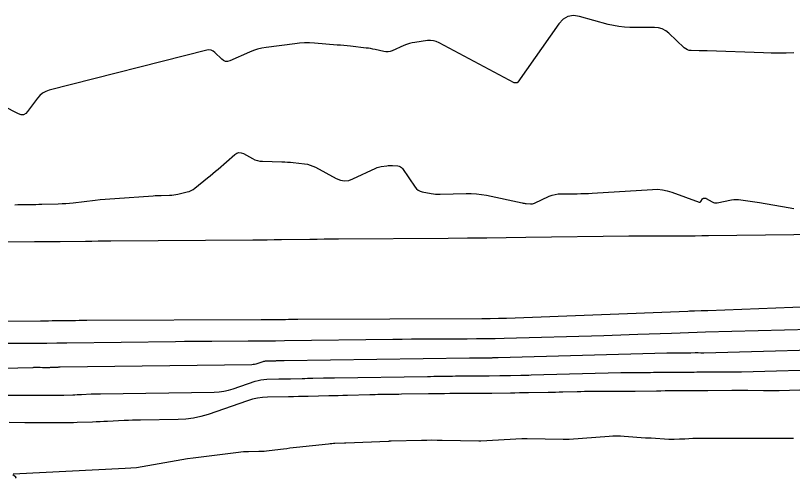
# Model space of a CAD drawing. Extents: x 1768942 to 1774819, y 723037 to 732099.
# Drawn here: x 1770236 to 1770322.5, y 731882.7 to 731934.1 of the extents above; entities that cross this region are included whole.
import ezdxf

# ---------------------------------------------------------------- set-up
doc = ezdxf.new("R2010")
doc.units = 0
doc.layers.add('R_Contours', color=7, linetype='Continuous')

msp = doc.modelspace()

# ---------------------------------------------------------------- linework, layer by layer
at = {"layer": 'R_Contours'}
for points in [[(1770322.697, 731929.986), (1770321.854, 731929.963), (1770321.012, 731929.956), (1770320.169, 731929.964), (1770319.327, 731929.986), (1770313.028, 731930.211), (1770312.807, 731930.218), (1770312.586, 731930.224), (1770312.365, 731930.229), (1770312.144, 731930.233), (1770311.26, 731930.245), (1770311.046, 731930.267), (1770310.848, 731930.326), (1770310.665, 731930.422), (1770310.497, 731930.556), (1770308.789, 731932.18), (1770308.435, 731932.461), (1770308.049, 731932.663), (1770307.63, 731932.784), (1770307.18, 731932.825), (1770304.429, 731932.832), (1770303.817, 731932.854), (1770303.212, 731932.916), (1770302.612, 731933.02), (1770302.017, 731933.164), (1770298.838, 731934.048), (1770298.148, 731934.148), (1770297.531, 731934.043), (1770296.987, 731933.732), (1770296.517, 731933.217), (1770291.964, 731926.731), (1770291.94, 731926.703), (1770291.912, 731926.681), (1770291.88, 731926.666), (1770291.845, 731926.657), (1770291.694, 731926.635), (1770291.657, 731926.632), (1770291.621, 731926.635), (1770291.586, 731926.644), (1770291.552, 731926.659), (1770283.174, 731931.122), (1770282.867, 731931.257), (1770282.55, 731931.341), (1770282.225, 731931.372), (1770281.89, 731931.351), (1770280.49, 731931.16), (1770280.174, 731931.106), (1770279.865, 731931.029), (1770279.562, 731930.93), (1770279.265, 731930.808), (1770277.959, 731930.22), (1770277.729, 731930.138), (1770277.495, 731930.095), (1770277.257, 731930.092), (1770277.016, 731930.13), (1770276.042, 731930.359), (1770275.798, 731930.413), (1770275.553, 731930.459), (1770275.306, 731930.497), (1770275.058, 731930.528), (1770273.321, 731930.719), (1770272.948, 731930.758), (1770272.575, 731930.795), (1770272.202, 731930.829), (1770271.829, 731930.86), (1770269.281, 731931.063), (1770268.732, 731931.093), (1770268.184, 731931.094), (1770267.637, 731931.066), (1770267.091, 731931.009), (1770263.905, 731930.595), (1770263.426, 731930.515), (1770262.956, 731930.402), (1770262.496, 731930.255), (1770262.045, 731930.075), (1770259.864, 731929.114), (1770259.623, 731929.042), (1770259.395, 731929.044), (1770259.18, 731929.122), (1770258.979, 731929.274), (1770258.202, 731930.031), (1770257.999, 731930.189), (1770257.778, 731930.282), (1770257.541, 731930.311), (1770257.287, 731930.276), (1770239.746, 731925.816), (1770239.356, 731925.682), (1770239.006, 731925.489), (1770238.697, 731925.237), (1770238.427, 731924.925), (1770237.343, 731923.445), (1770237.123, 731923.217), (1770236.876, 731923.101), (1770236.604, 731923.096), (1770236.306, 731923.202), (1770234.642, 731924.064)], [(1770235.927, 731913.074), (1770236.262, 731913.078), (1770237.6, 731913.101), (1770237.935, 731913.107), (1770238.27, 731913.113), (1770238.604, 731913.121), (1770238.939, 731913.129), (1770240.757, 731913.175), (1770241.171, 731913.19), (1770241.584, 731913.214), (1770241.997, 731913.248), (1770242.409, 731913.291), (1770244.867, 731913.575), (1770245.414, 731913.635), (1770245.962, 731913.689), (1770246.51, 731913.736), (1770247.059, 731913.777), (1770251.312, 731914.07), (1770251.543, 731914.085), (1770251.774, 731914.097), (1770252.004, 731914.106), (1770252.235, 731914.113), (1770253.159, 731914.134), (1770253.389, 731914.145), (1770253.618, 731914.168), (1770253.845, 731914.203), (1770254.071, 731914.25), (1770255.098, 731914.49), (1770255.338, 731914.56), (1770255.565, 731914.656), (1770255.781, 731914.776), (1770255.984, 731914.922), (1770257.39, 731916.053), (1770257.689, 731916.296), (1770257.985, 731916.542), (1770258.279, 731916.79), (1770258.57, 731917.042), (1770260.414, 731918.655), (1770260.64, 731918.806), (1770260.875, 731918.875), (1770261.12, 731918.86), (1770261.374, 731918.762), (1770262.408, 731918.203), (1770262.671, 731918.079), (1770262.943, 731917.989), (1770263.223, 731917.932), (1770263.513, 731917.908), (1770265.662, 731917.855), (1770265.981, 731917.844), (1770266.299, 731917.825), (1770266.617, 731917.8), (1770266.935, 731917.767), (1770268.204, 731917.623), (1770268.516, 731917.572), (1770268.82, 731917.493), (1770269.115, 731917.384), (1770269.4, 731917.247), (1770271.723, 731915.994), (1770272.185, 731915.805), (1770272.649, 731915.734), (1770273.117, 731915.781), (1770273.588, 731915.947), (1770276.14, 731917.16), (1770276.283, 731917.222), (1770276.429, 731917.271), (1770276.579, 731917.309), (1770276.733, 731917.335), (1770277.353, 731917.414), (1770277.508, 731917.431), (1770277.663, 731917.439), (1770277.819, 731917.44), (1770277.975, 731917.433), (1770278.601, 731917.39), (1770278.749, 731917.364), (1770278.88, 731917.309), (1770278.994, 731917.224), (1770279.091, 731917.11), (1770280.507, 731915.039), (1770280.664, 731914.85), (1770280.847, 731914.701), (1770281.056, 731914.592), (1770281.292, 731914.523), (1770282.288, 731914.329), (1770282.538, 731914.287), (1770282.788, 731914.26), (1770283.04, 731914.246), (1770283.293, 731914.246), (1770286.202, 731914.325), (1770286.77, 731914.324), (1770287.335, 731914.289), (1770287.897, 731914.221), (1770288.456, 731914.12), (1770292.428, 731913.277), (1770292.542, 731913.255), (1770292.657, 731913.236), (1770292.772, 731913.221), (1770292.888, 731913.21), (1770293.352, 731913.171), (1770293.466, 731913.169), (1770293.578, 731913.181), (1770293.688, 731913.208), (1770293.795, 731913.249), (1770295.456, 731914.011), (1770295.771, 731914.136), (1770296.095, 731914.226), (1770296.427, 731914.28), (1770296.766, 731914.298), (1770298.569, 731914.299), (1770298.983, 731914.303), (1770299.398, 731914.313), (1770299.812, 731914.33), (1770300.226, 731914.353), (1770306.962, 731914.784), (1770307.515, 731914.791), (1770308.06, 731914.741), (1770308.597, 731914.634), (1770309.126, 731914.471), (1770312.146, 731913.364), (1770312.206, 731913.351), (1770312.258, 731913.358), (1770312.304, 731913.385), (1770312.342, 731913.433), (1770312.512, 731913.711), (1770312.534, 731913.741), (1770312.561, 731913.763), (1770312.592, 731913.779), (1770312.628, 731913.788), (1770312.78, 731913.809), (1770312.817, 731913.812), (1770312.853, 731913.808), (1770312.888, 731913.798), (1770312.922, 731913.781), (1770313.607, 731913.377), (1770313.735, 731913.315), (1770313.867, 731913.28), (1770314.003, 731913.27), (1770314.143, 731913.285), (1770315.772, 731913.606), (1770316.028, 731913.646), (1770316.285, 731913.663), (1770316.542, 731913.659), (1770316.799, 731913.632), (1770317.831, 731913.483), (1770318.088, 731913.445), (1770318.346, 731913.404), (1770318.603, 731913.362), (1770318.859, 731913.317), (1770322.085, 731912.743), (1770322.709, 731912.647)], [(1770231.065, 731908.95), (1770238.112, 731908.957), (1770238.821, 731908.958), (1770239.531, 731908.963), (1770240.24, 731908.969), (1770240.949, 731908.978), (1770243.786, 731909.018), (1770244.495, 731909.027), (1770245.204, 731909.035), (1770245.913, 731909.042), (1770246.622, 731909.047), (1770262.422, 731909.155), (1770263.218, 731909.161), (1770264.014, 731909.169), (1770264.81, 731909.178), (1770265.606, 731909.188), (1770268.789, 731909.234), (1770269.585, 731909.244), (1770270.381, 731909.254), (1770271.177, 731909.261), (1770271.974, 731909.268), (1770284.177, 731909.353), (1770286.34, 731909.37), (1770288.502, 731909.39), (1770290.665, 731909.413), (1770292.827, 731909.439), (1770304.323, 731909.588), (1770305.063, 731909.596), (1770305.802, 731909.603), (1770306.542, 731909.607), (1770307.281, 731909.608), (1770310.239, 731909.611), (1770310.978, 731909.613), (1770311.717, 731909.617), (1770312.457, 731909.624), (1770313.196, 731909.633), (1770329.063, 731909.844)], [(1770333.957, 731902.067), (1770313.117, 731901.257), (1770312.93, 731901.25), (1770312.743, 731901.243), (1770312.555, 731901.237), (1770312.368, 731901.232), (1770311.62, 731901.212), (1770311.433, 731901.207), (1770311.246, 731901.201), (1770311.059, 731901.194), (1770310.872, 731901.187), (1770290.706, 731900.408), (1770290.476, 731900.399), (1770290.245, 731900.391), (1770290.014, 731900.384), (1770289.783, 731900.378), (1770288.859, 731900.353), (1770288.628, 731900.347), (1770288.397, 731900.343), (1770288.166, 731900.34), (1770287.935, 731900.338), (1770267.44, 731900.272), (1770267.098, 731900.27), (1770266.757, 731900.268), (1770266.416, 731900.264), (1770266.075, 731900.26), (1770264.71, 731900.242), (1770264.369, 731900.238), (1770264.028, 731900.234), (1770263.687, 731900.232), (1770263.346, 731900.23), (1770243.949, 731900.16), (1770243.519, 731900.158), (1770243.089, 731900.155), (1770242.659, 731900.15), (1770242.23, 731900.145), (1770240.511, 731900.122), (1770240.081, 731900.117), (1770239.651, 731900.113), (1770239.221, 731900.11), (1770238.791, 731900.108), (1770217.253, 731900.043)], [(1770324.602, 731899.177), (1770312.86, 731898.863), (1770311.916, 731898.836), (1770310.971, 731898.807), (1770310.027, 731898.774), (1770309.083, 731898.739), (1770305.307, 731898.593), (1770304.363, 731898.558), (1770303.419, 731898.526), (1770302.475, 731898.496), (1770301.531, 731898.469), (1770290.443, 731898.168), (1770289.409, 731898.143), (1770288.375, 731898.124), (1770287.341, 731898.112), (1770286.307, 731898.105), (1770282.17, 731898.092), (1770281.136, 731898.087), (1770280.101, 731898.08), (1770279.067, 731898.07), (1770278.033, 731898.057), (1770265.95, 731897.894), (1770264.939, 731897.881), (1770263.929, 731897.871), (1770262.918, 731897.864), (1770261.907, 731897.859), (1770257.865, 731897.844), (1770256.854, 731897.839), (1770255.843, 731897.832), (1770254.833, 731897.822), (1770253.822, 731897.81), (1770241.711, 731897.647), (1770240.596, 731897.633), (1770239.48, 731897.622), (1770238.364, 731897.615), (1770237.248, 731897.61), (1770232.785, 731897.596)], [(1770331.294, 731897.055), (1770312.661, 731896.549), (1770312.582, 731896.547), (1770312.504, 731896.546), (1770312.425, 731896.546), (1770312.346, 731896.547), (1770312.03, 731896.552), (1770311.952, 731896.553), (1770311.873, 731896.553), (1770311.794, 731896.553), (1770311.715, 731896.553), (1770311.23, 731896.546), (1770311.145, 731896.545), (1770311.059, 731896.545), (1770310.974, 731896.544), (1770310.888, 731896.544), (1770310.546, 731896.545), (1770310.461, 731896.544), (1770310.375, 731896.544), (1770310.29, 731896.543), (1770310.204, 731896.542), (1770309.775, 731896.535), (1770309.675, 731896.533), (1770309.575, 731896.532), (1770309.475, 731896.532), (1770309.375, 731896.532), (1770308.965, 731896.532), (1770308.864, 731896.532), (1770308.762, 731896.531), (1770308.66, 731896.529), (1770308.559, 731896.527), (1770289.767, 731896.006), (1770289.686, 731896.004), (1770289.606, 731896.002), (1770289.526, 731896.001), (1770289.446, 731895.999), (1770289.124, 731895.994), (1770289.044, 731895.992), (1770288.964, 731895.991), (1770288.883, 731895.99), (1770288.803, 731895.988), (1770288.471, 731895.983), (1770288.389, 731895.982), (1770288.307, 731895.981), (1770288.224, 731895.981), (1770288.142, 731895.98), (1770287.723, 731895.979), (1770287.628, 731895.979), (1770287.532, 731895.978), (1770287.437, 731895.977), (1770287.341, 731895.975), (1770286.959, 731895.969), (1770286.863, 731895.967), (1770286.767, 731895.966), (1770286.672, 731895.964), (1770286.576, 731895.963), (1770265.936, 731895.68), (1770265.855, 731895.679), (1770265.774, 731895.677), (1770265.693, 731895.676), (1770265.612, 731895.674), (1770265.289, 731895.665), (1770265.208, 731895.663), (1770265.127, 731895.661), (1770265.046, 731895.659), (1770264.965, 731895.657), (1770264.609, 731895.648), (1770264.522, 731895.646), (1770264.436, 731895.644), (1770264.349, 731895.642), (1770264.263, 731895.641), (1770263.897, 731895.635), (1770263.808, 731895.63), (1770263.72, 731895.618), (1770263.633, 731895.599), (1770263.548, 731895.573), (1770262.885, 731895.343), (1770262.746, 731895.301), (1770262.604, 731895.27), (1770262.46, 731895.251), (1770262.315, 731895.243), (1770240.984, 731894.96), (1770240.915, 731894.959), (1770240.846, 731894.957), (1770240.776, 731894.955), (1770240.707, 731894.952), (1770240.423, 731894.938), (1770240.358, 731894.935), (1770240.293, 731894.933), (1770240.228, 731894.93), (1770240.164, 731894.928), (1770239.904, 731894.918), (1770239.84, 731894.916), (1770239.775, 731894.915), (1770239.71, 731894.914), (1770239.645, 731894.913), (1770239.275, 731894.913), (1770239.209, 731894.913), (1770239.143, 731894.914), (1770239.077, 731894.914), (1770239.011, 731894.915), (1770238.747, 731894.919), (1770238.681, 731894.92), (1770238.615, 731894.921), (1770238.549, 731894.921), (1770238.483, 731894.92), (1770238.197, 731894.918), (1770238.127, 731894.918), (1770238.058, 731894.917), (1770237.988, 731894.916), (1770237.918, 731894.914), (1770216.186, 731894.431)], [(1770234.946, 731891.859), (1770236.023, 731891.866), (1770236.272, 731891.867), (1770236.521, 731891.867), (1770236.77, 731891.865), (1770237.019, 731891.862), (1770238.015, 731891.846), (1770238.263, 731891.843), (1770238.512, 731891.841), (1770238.761, 731891.839), (1770239.01, 731891.839), (1770240.407, 731891.84), (1770240.651, 731891.841), (1770240.895, 731891.844), (1770241.139, 731891.85), (1770241.384, 731891.858), (1770242.36, 731891.893), (1770242.604, 731891.902), (1770242.849, 731891.912), (1770243.093, 731891.923), (1770243.337, 731891.934), (1770244.411, 731891.985), (1770244.671, 731891.996), (1770244.932, 731892.005), (1770245.192, 731892.012), (1770245.453, 731892.017), (1770258.133, 731892.185), (1770258.672, 731892.213), (1770259.203, 731892.284), (1770259.727, 731892.398), (1770260.243, 731892.555), (1770262.691, 731893.405), (1770263.007, 731893.5), (1770263.327, 731893.57), (1770263.652, 731893.615), (1770263.981, 731893.633), (1770265.334, 731893.654), (1770265.653, 731893.66), (1770265.972, 731893.666), (1770266.291, 731893.673), (1770266.61, 731893.68), (1770267.927, 731893.713), (1770268.226, 731893.72), (1770268.525, 731893.728), (1770268.824, 731893.735), (1770269.123, 731893.743), (1770270.319, 731893.775), (1770270.619, 731893.783), (1770270.918, 731893.789), (1770271.217, 731893.795), (1770271.516, 731893.799), (1770281.89, 731893.942), (1770282.237, 731893.946), (1770282.584, 731893.952), (1770282.93, 731893.957), (1770283.277, 731893.963), (1770284.663, 731893.987), (1770285.01, 731893.992), (1770285.356, 731893.996), (1770285.703, 731893.999), (1770286.049, 731894.001), (1770287.567, 731894.005), (1770287.865, 731894.006), (1770288.163, 731894.009), (1770288.461, 731894.012), (1770288.758, 731894.016), (1770289.963, 731894.034), (1770290.254, 731894.039), (1770290.545, 731894.043), (1770290.836, 731894.048), (1770291.127, 731894.053), (1770292.291, 731894.073), (1770292.582, 731894.078), (1770292.873, 731894.085), (1770293.164, 731894.091), (1770293.455, 731894.099), (1770303.409, 731894.375), (1770303.742, 731894.383), (1770304.075, 731894.388), (1770304.409, 731894.392), (1770304.742, 731894.392), (1770306.086, 731894.39), (1770306.415, 731894.391), (1770306.743, 731894.392), (1770307.071, 731894.396), (1770307.399, 731894.401), (1770308.807, 731894.424), (1770309.088, 731894.428), (1770309.368, 731894.431), (1770309.649, 731894.433), (1770309.929, 731894.433), (1770311.051, 731894.432), (1770311.332, 731894.432), (1770311.612, 731894.433), (1770311.893, 731894.435), (1770312.173, 731894.439), (1770313.762, 731894.459), (1770314.021, 731894.462), (1770314.28, 731894.462), (1770314.539, 731894.461), (1770314.797, 731894.458), (1770315.832, 731894.442), (1770316.091, 731894.439), (1770316.349, 731894.439), (1770316.608, 731894.442), (1770316.867, 731894.448), (1770327.305, 731894.731)], [(1770323.351, 731892.408), (1770321.072, 731892.346), (1770320.634, 731892.337), (1770320.195, 731892.332), (1770319.757, 731892.332), (1770319.318, 731892.336), (1770317.564, 731892.364), (1770317.126, 731892.369), (1770316.687, 731892.371), (1770316.249, 731892.37), (1770315.81, 731892.366), (1770313.116, 731892.331), (1770312.64, 731892.326), (1770312.165, 731892.322), (1770311.689, 731892.32), (1770311.214, 731892.32), (1770309.312, 731892.322), (1770308.836, 731892.321), (1770308.361, 731892.318), (1770307.885, 731892.313), (1770307.41, 731892.307), (1770305.023, 731892.266), (1770304.467, 731892.258), (1770303.911, 731892.253), (1770303.354, 731892.25), (1770302.798, 731892.249), (1770300.201, 731892.253), (1770299.795, 731892.252), (1770299.389, 731892.248), (1770298.983, 731892.241), (1770298.577, 731892.232), (1770296.953, 731892.187), (1770296.547, 731892.176), (1770296.141, 731892.166), (1770295.735, 731892.158), (1770295.328, 731892.15), (1770293.129, 731892.112), (1770292.628, 731892.104), (1770292.126, 731892.096), (1770291.624, 731892.088), (1770291.122, 731892.08), (1770289.046, 731892.049), (1770288.533, 731892.042), (1770288.019, 731892.036), (1770287.506, 731892.032), (1770286.993, 731892.03), (1770284.375, 731892.022), (1770283.778, 731892.019), (1770283.18, 731892.014), (1770282.583, 731892.007), (1770281.985, 731891.998), (1770278.985, 731891.947), (1770278.692, 731891.942), (1770278.4, 731891.937), (1770278.108, 731891.933), (1770277.815, 731891.929), (1770276.646, 731891.913), (1770276.354, 731891.908), (1770276.061, 731891.903), (1770275.769, 731891.896), (1770275.477, 731891.889), (1770272.958, 731891.821), (1770272.44, 731891.808), (1770271.923, 731891.794), (1770271.406, 731891.781), (1770270.888, 731891.768), (1770268.612, 731891.713), (1770268.06, 731891.7), (1770267.508, 731891.688), (1770266.956, 731891.677), (1770266.404, 731891.668), (1770264.065, 731891.631), (1770263.496, 731891.599), (1770262.934, 731891.523), (1770262.38, 731891.402), (1770261.834, 731891.236), (1770257.436, 731889.71), (1770256.626, 731889.464), (1770255.804, 731889.285), (1770254.97, 731889.173), (1770254.125, 731889.129), (1770249.921, 731889.073), (1770249.469, 731889.065), (1770249.017, 731889.053), (1770248.566, 731889.038), (1770248.114, 731889.018), (1770246.251, 731888.93), (1770245.828, 731888.91), (1770245.404, 731888.892), (1770244.981, 731888.875), (1770244.557, 731888.859), (1770242.863, 731888.797), (1770242.439, 731888.784), (1770242.016, 731888.774), (1770241.592, 731888.768), (1770241.168, 731888.766), (1770238.746, 731888.765), (1770238.314, 731888.765), (1770237.882, 731888.768), (1770237.45, 731888.772), (1770237.018, 731888.778), (1770235.291, 731888.805)], [(1770235.741, 731883.091), (1770248.208, 731883.702), (1770248.847, 731883.744), (1770249.483, 731883.808), (1770250.117, 731883.893), (1770250.748, 731884), (1770253.268, 731884.472), (1770253.899, 731884.585), (1770254.531, 731884.689), (1770255.165, 731884.783), (1770255.8, 731884.869), (1770260.815, 731885.507), (1770261.1, 731885.539), (1770261.386, 731885.563), (1770261.673, 731885.579), (1770261.96, 731885.587), (1770263.11, 731885.601), (1770263.397, 731885.609), (1770263.684, 731885.625), (1770263.97, 731885.649), (1770264.255, 731885.681), (1770265.845, 731885.882), (1770266.205, 731885.927), (1770266.566, 731885.97), (1770266.926, 731886.012), (1770267.287, 731886.052), (1770270.866, 731886.444), (1770271.044, 731886.462), (1770271.223, 731886.477), (1770271.402, 731886.489), (1770271.581, 731886.498), (1770272.642, 731886.545), (1770272.673, 731886.546), (1770272.711, 731886.548), (1770272.727, 731886.549), (1770272.77, 731886.552), (1770272.786, 731886.553), (1770272.803, 731886.554), (1770277.555, 731886.74), (1770277.579, 731886.741), (1770277.603, 731886.743), (1770277.627, 731886.744), (1770277.652, 731886.746), (1770277.748, 731886.755), (1770277.772, 731886.757), (1770277.797, 731886.758), (1770277.821, 731886.759), (1770277.845, 731886.76), (1770281.238, 731886.844), (1770281.811, 731886.855), (1770282.385, 731886.859), (1770282.958, 731886.856), (1770283.532, 731886.847), (1770287.608, 731886.754), (1770287.627, 731886.754), (1770287.646, 731886.754), (1770287.665, 731886.754), (1770287.684, 731886.754), (1770287.761, 731886.756), (1770287.78, 731886.756), (1770287.799, 731886.757), (1770287.818, 731886.758), (1770287.837, 731886.759), (1770292.397, 731887.015), (1770292.447, 731887.018), (1770292.498, 731887.02), (1770292.548, 731887.022), (1770292.599, 731887.023), (1770292.801, 731887.026), (1770292.851, 731887.027), (1770292.902, 731887.027), (1770292.952, 731887.027), (1770293.003, 731887.026), (1770297.019, 731886.938), (1770297.048, 731886.938), (1770297.077, 731886.938), (1770297.107, 731886.939), (1770297.136, 731886.941), (1770297.253, 731886.95), (1770297.282, 731886.952), (1770297.311, 731886.954), (1770297.341, 731886.955), (1770297.37, 731886.956), (1770297.527, 731886.96), (1770297.562, 731886.961), (1770297.598, 731886.962), (1770297.634, 731886.964), (1770297.67, 731886.967), (1770302.128, 731887.289), (1770302.544, 731887.312), (1770302.96, 731887.319), (1770303.376, 731887.31), (1770303.792, 731887.286), (1770306.185, 731887.105), (1770306.236, 731887.101), (1770306.288, 731887.099), (1770306.339, 731887.098), (1770306.391, 731887.098), (1770306.596, 731887.099), (1770306.648, 731887.099), (1770306.699, 731887.098), (1770306.751, 731887.096), (1770306.802, 731887.093), (1770308.786, 731886.96), (1770308.933, 731886.952), (1770309.08, 731886.949), (1770309.227, 731886.949), (1770309.373, 731886.952), (1770309.961, 731886.976), (1770310.108, 731886.982), (1770310.255, 731886.989), (1770310.401, 731886.995), (1770310.548, 731887.003), (1770311.432, 731887.049), (1770311.628, 731887.058), (1770311.824, 731887.064), (1770312.021, 731887.068), (1770312.217, 731887.069), (1770322.536, 731887.049), (1770322.671, 731887.05)], [(1770235.969, 731882.685), (1770236.039, 731882.683), (1770236.067, 731882.697), (1770236.055, 731882.726), (1770236.002, 731882.77), (1770235.708, 731882.978)]]:
    msp.add_lwpolyline(points, dxfattribs=at)

doc.saveas('drawing.dxf')
